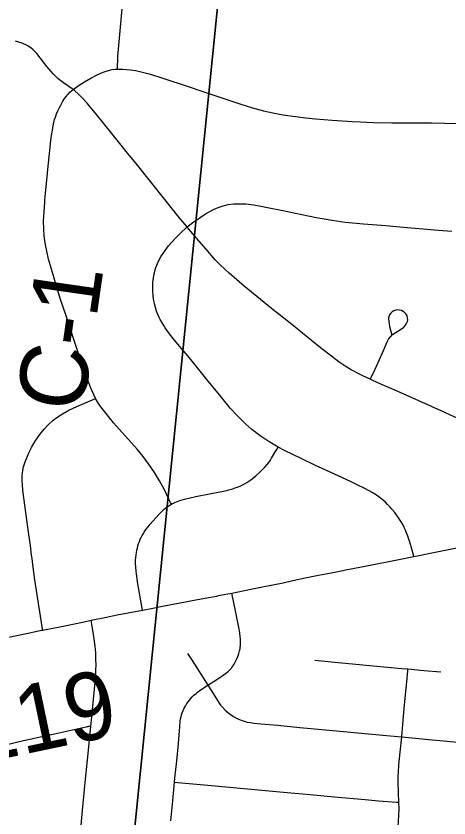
# Model space of a CAD drawing. Extents: x -1.4 to 35.4, y 0 to 22.
# Drawn here: x 27.393 to 27.758, y 14.805 to 15.478 of the extents above; entities that cross this region are included whole.
import ezdxf

# ---------------------------------------------------------------- set-up
doc = ezdxf.new("R2010")
doc.units = 0
for name, color, linetype in [('GM_X_City_Street', 7, 'Continuous'), ('GM_X_County_Road_Text', 7, 'Continuous'), ('GM_X_Section', 7, 'Continuous'), ('GM_X_Township_Road', 7, 'Continuous'), ('GM_X_Township_Road_Text', 7, 'Continuous')]:
    doc.layers.add(name, color=color, linetype=linetype)

msp = doc.modelspace()

# ---------------------------------------------------------------- linework, layer by layer
at = {"layer": 'GM_X_City_Street'}
for points in [[(27.48119, 15.4689), (27.48214, 15.47821), (27.48276, 15.48437), (27.48362, 15.49239), (27.48394, 15.49459), (27.48695, 15.51833), (27.48913, 15.53965), (27.49029, 15.5509)], [(27.52372, 14.80217), (27.52518, 14.81891), (27.52671, 14.8346), (27.52705, 14.83809), (27.52861, 14.85265), (27.52996, 14.8672), (27.53109, 14.88131), (27.53154, 14.88576), (27.53184, 14.88779), (27.53222, 14.88956), (27.5327, 14.89128), (27.53327, 14.89296), (27.53405, 14.89485), (27.53497, 14.89682), (27.53588, 14.89852), (27.53715, 14.90064), (27.53812, 14.90208), (27.53926, 14.90359), (27.54036, 14.90489), (27.54165, 14.90626), (27.54307, 14.90762), (27.54489, 14.9092), (27.54619, 14.91023), (27.54998, 14.91297), (27.55482, 14.9161), (27.56303, 14.9214), (27.5676, 14.92447), (27.56954, 14.92583), (27.57102, 14.92696), (27.57194, 14.92773), (27.57302, 14.92879), (27.57376, 14.9296), (27.57451, 14.93046), (27.57498, 14.93107), (27.57565, 14.932), (27.57605, 14.9326), (27.5768, 14.9338), (27.57765, 14.93545), (27.57872, 14.93766), (27.57984, 14.94018), (27.58075, 14.94265), (27.58134, 14.94484), (27.5818, 14.94666), (27.58194, 14.94743), (27.58206, 14.9483), (27.58215, 14.94907), (27.58225, 14.95121), (27.58224, 14.9526), (27.58212, 14.95527), (27.58203, 14.95656), (27.58166, 14.96004), (27.58091, 14.96464), (27.57833, 14.97723), (27.57486, 14.99353)], [(27.53754, 14.94275), (27.54143, 14.93683), (27.55482, 14.9161), (27.55796, 14.91125), (27.5628, 14.90328), (27.56424, 14.90107), (27.56549, 14.89937), (27.56701, 14.89755), (27.56921, 14.89523), (27.57066, 14.8939), (27.57266, 14.89224), (27.57626, 14.8898), (27.57872, 14.88846), (27.58055, 14.88759), (27.58355, 14.88636), (27.58772, 14.88514), (27.59063, 14.88463), (27.59344, 14.88427), (27.5994, 14.88367), (27.6136, 14.8824), (27.63213, 14.88059), (27.65993, 14.87791), (27.70507, 14.87383), (27.71779, 14.87258), (27.73782, 14.87071), (27.77991, 14.8668)], [(27.64469, 14.93719), (27.66148, 14.93558), (27.67632, 14.93405), (27.69367, 14.9325), (27.71783, 14.93024), (27.72308, 14.92974), (27.73642, 14.92844), (27.75057, 14.92745)], [(27.70797, 14.72627), (27.70961, 14.7417), (27.71125, 14.76025), (27.71296, 14.77692), (27.71414, 14.78891), (27.7145, 14.79312), (27.71542, 14.80659), (27.71554, 14.81215), (27.71537, 14.81784), (27.71512, 14.82567), (27.7148, 14.83504), (27.71486, 14.83928), (27.71498, 14.84292), (27.71537, 14.84924), (27.71647, 14.85972), (27.71779, 14.87258), (27.71883, 14.88344), (27.72025, 14.89949), (27.72207, 14.91904), (27.72292, 14.92804), (27.72308, 14.92974)], [(27.52671, 14.8346), (27.52959, 14.83434), (27.55782, 14.83183), (27.60311, 14.82771), (27.62135, 14.82599), (27.6409, 14.82417), (27.66094, 14.82236), (27.6871, 14.81997), (27.69837, 14.81902), (27.71372, 14.81796), (27.71537, 14.81784)]]:
    msp.add_lwpolyline(points, dxfattribs=at)
at = {"layer": 'GM_X_Section'}
for points in [[(27.5793, 15.64992), (27.48098, 14.67461), (26.47381, 14.7481), (26.56663, 15.75608)], [(28.58778, 15.54345), (28.61083, 15.54116), (28.5233, 14.5759), (27.48098, 14.67461), (27.5793, 15.64992)]]:
    msp.add_lwpolyline(points, close=True, dxfattribs=at)
at = {"layer": 'GM_X_Township_Road'}
for p, q in [((27.57486, 14.99353), (27.58558, 14.99562)), ((27.49985, 14.97927), (27.50856, 14.98092))]:
    msp.add_line(p, q, dxfattribs=at)
for points in [[(27.47871, 15.4337), (27.47911, 15.4444), (27.48119, 15.4689)], [(27.44135, 15.41647), (27.43332, 15.42218), (27.42895, 15.42558), (27.42629, 15.42807), (27.42503, 15.42939), (27.42292, 15.43158), (27.4194, 15.43585), (27.4138, 15.44332), (27.41103, 15.44673), (27.40932, 15.44858), (27.40794, 15.44988), (27.40597, 15.45149), (27.40282, 15.45364), (27.39858, 15.45557), (27.39308, 15.45729)], [(27.44135, 15.41647), (27.44667, 15.42026), (27.45105, 15.42313), (27.45632, 15.42625), (27.46178, 15.42897), (27.46535, 15.43046), (27.46836, 15.43162), (27.47121, 15.43254), (27.47415, 15.43331), (27.47676, 15.43362), (27.47871, 15.4337)], [(27.47871, 15.4337), (27.48302, 15.43363), (27.48634, 15.4334), (27.48958, 15.43309), (27.49405, 15.43247), (27.49866, 15.43156), (27.50641, 15.42952), (27.51701, 15.42604), (27.53825, 15.41903), (27.55059, 15.4148), (27.56061, 15.41151), (27.58177, 15.40467), (27.59244, 15.40127), (27.60146, 15.39876), (27.60937, 15.39691), (27.61796, 15.39528), (27.62856, 15.39377)], [(27.46032, 15.15702), (27.45874, 15.16014), (27.45609, 15.16636), (27.45112, 15.17969), (27.44647, 15.19322), (27.44183, 15.20733), (27.43807, 15.21885), (27.43535, 15.22717), (27.43069, 15.2411), (27.42751, 15.25149), (27.42415, 15.26294), (27.42087, 15.27402), (27.41927, 15.2808), (27.41818, 15.28622), (27.41763, 15.2896), (27.41715, 15.2937), (27.41679, 15.29974), (27.41663, 15.30595), (27.41764, 15.32201), (27.41776, 15.32383), (27.41825, 15.32936), (27.41942, 15.34047), (27.42055, 15.35219), (27.42078, 15.35465), (27.42283, 15.37377), (27.42339, 15.37807), (27.42401, 15.38232), (27.42496, 15.38778), (27.42588, 15.39125), (27.42657, 15.39347), (27.42757, 15.39614), (27.42859, 15.39861), (27.42998, 15.40157), (27.431, 15.40352), (27.43289, 15.40674), (27.43433, 15.40892), (27.43576, 15.41097), (27.43668, 15.41219), (27.43747, 15.41306), (27.43882, 15.41432), (27.44015, 15.41545), (27.44135, 15.41647)], [(27.53723, 15.30112), (27.53193, 15.30737), (27.52721, 15.31313), (27.4955, 15.35301), (27.48618, 15.36464), (27.48306, 15.3685), (27.47292, 15.38108), (27.4612, 15.3956), (27.45325, 15.40519), (27.44946, 15.40938), (27.44634, 15.41247), (27.44252, 15.41567), (27.44135, 15.41647)], [(27.62856, 15.39377), (27.63724, 15.39269), (27.64527, 15.39192), (27.65945, 15.39072)], [(27.65945, 15.39072), (27.67612, 15.38965), (27.68289, 15.38929), (27.69397, 15.38898), (27.70941, 15.38872), (27.72428, 15.38857), (27.74287, 15.38846), (27.77557, 15.38775)], [(27.53723, 15.30112), (27.54204, 15.30482), (27.54824, 15.30897), (27.55289, 15.31208), (27.5594, 15.31572), (27.56339, 15.31747), (27.5675, 15.31888), (27.57174, 15.31986), (27.57668, 15.32047), (27.58165, 15.32065), (27.58661, 15.32042), (27.5934, 15.31957), (27.60076, 15.31832), (27.60622, 15.31717), (27.61779, 15.31484), (27.63909, 15.31037), (27.64579, 15.30902), (27.65925, 15.3067), (27.67032, 15.30516), (27.68578, 15.30374), (27.70436, 15.3022), (27.71918, 15.30082), (27.74885, 15.29842), (27.75996, 15.29753)], [(27.61403, 15.11605), (27.61246, 15.11688), (27.60552, 15.12109), (27.59884, 15.1257), (27.59188, 15.131), (27.58669, 15.13553), (27.57997, 15.14206), (27.57364, 15.14896), (27.56459, 15.16003), (27.55398, 15.17303), (27.54262, 15.187), (27.5378, 15.19294), (27.53237, 15.19937), (27.52548, 15.20742), (27.52248, 15.21135), (27.51895, 15.21642), (27.51762, 15.21845), (27.51602, 15.22101), (27.51467, 15.22337), (27.51384, 15.22507), (27.51273, 15.22745), (27.51154, 15.23027), (27.51064, 15.23334), (27.50978, 15.23664), (27.50948, 15.23811), (27.50909, 15.24056), (27.50876, 15.24356), (27.50848, 15.24675), (27.50841, 15.24822), (27.50838, 15.25162), (27.5086, 15.25496), (27.50896, 15.25799), (27.50938, 15.26063), (27.50979, 15.2626), (27.51046, 15.26514), (27.51104, 15.267), (27.51172, 15.26887), (27.51242, 15.27051), (27.51361, 15.27304), (27.51546, 15.27645), (27.51764, 15.27977), (27.51873, 15.2813), (27.52171, 15.28512), (27.52756, 15.29163), (27.53158, 15.2956), (27.53723, 15.30112)], [(27.69141, 15.17313), (27.68509, 15.176), (27.68121, 15.17787), (27.67797, 15.17957), (27.6754, 15.18105), (27.67014, 15.18416), (27.66507, 15.18757), (27.66269, 15.18936), (27.66174, 15.19008), (27.65981, 15.19157), (27.64961, 15.19964), (27.62683, 15.21793), (27.61859, 15.22454), (27.60837, 15.23265), (27.59916, 15.24003), (27.5853, 15.25148), (27.57261, 15.2624), (27.56531, 15.26908), (27.56103, 15.27351), (27.55327, 15.28233), (27.54718, 15.28936), (27.53881, 15.29936), (27.53723, 15.30112)], [(27.69141, 15.17313), (27.69395, 15.17851), (27.69655, 15.18404), (27.70159, 15.19536), (27.70556, 15.20452), (27.70677, 15.20678), (27.7083, 15.20889), (27.71017, 15.21073), (27.7123, 15.21222), (27.71761, 15.2154), (27.71946, 15.21687), (27.721, 15.21857), (27.72191, 15.22), (27.72254, 15.22156), (27.72283, 15.22319), (27.72277, 15.22484), (27.72236, 15.22643), (27.72159, 15.22787), (27.72051, 15.22909), (27.71916, 15.23008), (27.71763, 15.23083), (27.716, 15.23131), (27.71435, 15.23145), (27.71273, 15.23123), (27.71117, 15.23065), (27.70974, 15.22977), (27.70853, 15.22863), (27.70763, 15.22727), (27.70705, 15.22572), (27.70682, 15.22406), (27.70692, 15.22176), (27.70755, 15.21745), (27.70834, 15.21429), (27.70946, 15.21059)], [(27.79027, 15.12924), (27.78476, 15.13171), (27.77222, 15.13717), (27.76203, 15.14165), (27.75472, 15.14488), (27.75085, 15.14661), (27.72417, 15.15867), (27.70945, 15.16511), (27.70093, 15.16884), (27.69298, 15.17241), (27.69141, 15.17313)], [(27.41588, 14.96241), (27.41544, 14.9652), (27.40919, 15.00458), (27.4076, 15.0175), (27.40691, 15.02241), (27.40652, 15.02548), (27.4055, 15.03347), (27.40422, 15.04266), (27.40271, 15.05309), (27.39923, 15.07957), (27.39877, 15.08512), (27.39866, 15.08737), (27.39864, 15.09037), (27.3987, 15.09265), (27.39882, 15.09415), (27.39913, 15.09638), (27.3998, 15.09963), (27.40117, 15.10384), (27.40297, 15.10851), (27.4044, 15.11183), (27.40635, 15.11577), (27.40959, 15.12115), (27.41346, 15.12685), (27.41699, 15.13128), (27.42042, 15.13497), (27.42462, 15.13876), (27.42763, 15.14106), (27.43238, 15.14413), (27.43787, 15.14712), (27.44462, 15.15033), (27.45436, 15.15435), (27.45772, 15.15586), (27.46032, 15.15702)], [(27.52422, 15.0681), (27.5234, 15.06965), (27.52203, 15.07228), (27.51788, 15.08075), (27.51405, 15.08793), (27.50983, 15.09488), (27.5049, 15.1021), (27.50044, 15.10812), (27.49533, 15.11443), (27.47544, 15.13666), (27.46912, 15.14429), (27.46482, 15.14992), (27.46277, 15.15288), (27.46032, 15.15702)], [(27.52422, 15.0681), (27.52686, 15.06948), (27.5297, 15.07082), (27.53123, 15.07136), (27.53506, 15.07249), (27.54472, 15.07461), (27.55625, 15.07692), (27.56665, 15.07871), (27.57039, 15.07958), (27.57253, 15.08015), (27.5757, 15.08109), (27.5769, 15.08151), (27.58182, 15.08345), (27.58549, 15.08529), (27.58756, 15.08644), (27.59093, 15.08859), (27.59344, 15.09051), (27.59517, 15.09197), (27.59854, 15.09511), (27.60274, 15.09933), (27.6047, 15.10164), (27.6058, 15.10306), (27.60732, 15.10524), (27.60833, 15.10677), (27.61121, 15.11147), (27.61284, 15.11411), (27.61403, 15.11605)], [(27.72807, 15.02431), (27.72652, 15.02962), (27.72456, 15.03636), (27.72255, 15.04221), (27.72156, 15.0448), (27.72089, 15.04641), (27.7199, 15.04855), (27.71862, 15.051), (27.71724, 15.05341), (27.71507, 15.05672), (27.71191, 15.0611), (27.70956, 15.064), (27.70808, 15.0657), (27.70594, 15.06798), (27.70416, 15.06974), (27.70235, 15.07136), (27.69881, 15.0741), (27.6966, 15.07568), (27.69285, 15.07801), (27.68737, 15.08095), (27.68026, 15.08454), (27.67522, 15.08689), (27.66739, 15.09058), (27.64485, 15.10102), (27.6331, 15.10666), (27.61909, 15.11337), (27.61403, 15.11605)], [(27.49985, 14.97927), (27.49933, 14.98223), (27.49572, 15.00288), (27.49494, 15.00764), (27.49463, 15.00977), (27.4944, 15.01191), (27.49413, 15.01536), (27.49403, 15.01834), (27.49404, 15.02104), (27.49417, 15.02308), (27.49442, 15.02554), (27.49468, 15.02718), (27.49514, 15.02965), (27.49548, 15.03135), (27.49595, 15.03311), (27.49651, 15.03502), (27.49719, 15.0369), (27.49793, 15.03874), (27.49895, 15.04079), (27.49949, 15.04177), (27.50055, 15.04356), (27.50131, 15.04473), (27.50272, 15.0468), (27.50451, 15.04919), (27.50637, 15.05149), (27.5135, 15.05961), (27.51624, 15.06233), (27.5181, 15.06398), (27.52016, 15.06564), (27.52144, 15.06656), (27.52422, 15.0681)], [(27.72807, 15.02431), (27.7308, 15.02488), (27.74737, 15.02816), (27.75866, 15.03042), (27.76834, 15.0324), (27.77887, 15.03445), (27.79296, 15.03717)], [(27.58558, 14.99562), (27.59382, 14.99733), (27.60349, 14.9993), (27.61809, 15.00223), (27.62619, 15.004), (27.63663, 15.00618), (27.64794, 15.00841), (27.65397, 15.00962), (27.66299, 15.01146), (27.67074, 15.01299), (27.67801, 15.01452), (27.68703, 15.01619), (27.71533, 15.02165), (27.72807, 15.02431)], [(27.50856, 14.98092), (27.51802, 14.98266), (27.53017, 14.98506), (27.54468, 14.9878), (27.55212, 14.98915), (27.5619, 14.991), (27.56506, 14.99161), (27.57486, 14.99353)], [(27.45672, 14.97068), (27.46825, 14.97311), (27.47861, 14.97524), (27.49985, 14.97927)], [(27.41588, 14.96241), (27.43299, 14.96577), (27.45063, 14.96938), (27.45672, 14.97068)], [(27.45641, 14.88157), (27.4569, 14.88683), (27.46027, 14.92143), (27.46063, 14.92955), (27.4607, 14.93238), (27.46066, 14.93852), (27.46049, 14.94304), (27.46028, 14.94609), (27.46, 14.94887), (27.4589, 14.95695), (27.45723, 14.96748), (27.45672, 14.97068)], [(27.37524, 14.95417), (27.3969, 14.9585), (27.4062, 14.96036), (27.41479, 14.9622), (27.41588, 14.96241)], [(27.34387, 14.85699), (27.3585, 14.86024), (27.36822, 14.86233), (27.38458, 14.86599), (27.39969, 14.86952), (27.40635, 14.87105), (27.41119, 14.87214), (27.42578, 14.87517), (27.44097, 14.87854), (27.44982, 14.88055), (27.45243, 14.88122), (27.4532, 14.88137), (27.45397, 14.88147), (27.45479, 14.88154), (27.45572, 14.88155), (27.45641, 14.88157)], [(27.44129, 14.72774), (27.44154, 14.73015), (27.44315, 14.74594), (27.44422, 14.75582), (27.44615, 14.77685), (27.44758, 14.7923), (27.44938, 14.81084), (27.4516, 14.83431), (27.45449, 14.86148), (27.45641, 14.88157)]]:
    msp.add_lwpolyline(points, dxfattribs=at)

# ---------------------------------------------------------------- texts
at = {"layer": 'GM_X_County_Road_Text'}
msp.add_text('C-1', height=0.056818, rotation=81.81109, dxfattribs=at).set_placement((27.44957, 15.1442))
at = {"layer": 'GM_X_Township_Road_Text'}
msp.add_text('T-119', height=0.056818, rotation=11.84789, dxfattribs=at).set_placement((27.28737, 14.83431))

doc.saveas('drawing.dxf')
